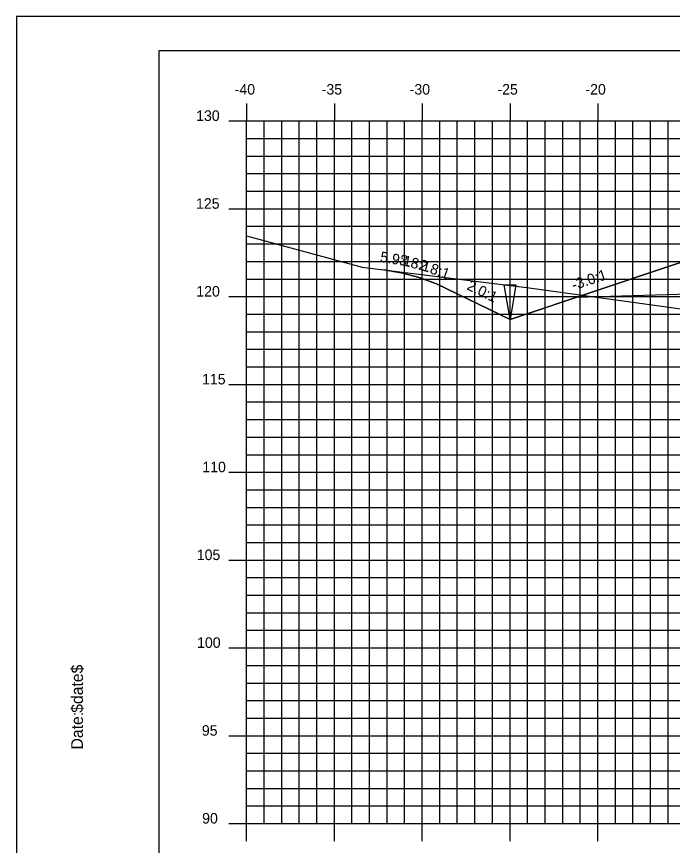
# Model space of a CAD drawing. Extents: x 850598 to 870284, y 366541 to 366651.
# Drawn here: x 862350.9 to 862388.24, y 366603.98 to 366651.17 of the extents above; entities that cross this region are included whole.
import ezdxf

# ---------------------------------------------------------------- set-up
doc = ezdxf.new("R2010")
doc.units = 0
for name, color, linetype in [('ANNOTATION', 7, 'Continuous'), ('BORDER', 7, 'Continuous'), ('D_Drainage_Ditch_Line', 7, 'Continuous'), ('D_Roadway_Centerline', 7, 'Continuous'), ('D_Roadway_SlopeLines', 7, 'Continuous'), ('D_Roadway_SubGrade', 7, 'Continuous'), ('H_V ANNOTATION', 7, 'Continuous'), ('MAJOR', 7, 'Continuous'), ('MINOR', 7, 'Continuous'), ('PLOT BOUNDARY', 7, 'Continuous'), ('S_Roadway_Centerline', 7, 'Continuous')]:
    doc.layers.add(name, color=color, linetype=linetype)

msp = doc.modelspace()

# ---------------------------------------------------------------- linework, layer by layer
at = {"layer": 'BORDER'}
for p, q in [((862518.994, 366649.225), (862358.994, 366649.225)), ((862358.994, 366649.225), (862358.994, 366544.225))]:
    msp.add_line(p, q, dxfattribs=at)
at = {"layer": 'D_Drainage_Ditch_Line'}
msp.add_line((862378.994, 366635.23), (862378.994, 366641.474), dxfattribs=at)
msp.add_lwpolyline([(862378.666, 366635.887), (862379.322, 366635.887), (862378.994, 366633.918)], close=True, dxfattribs=at)
at = {"layer": 'D_Roadway_Centerline'}
msp.add_lwpolyline([(862371.816, 366636.754), (862372.816, 366636.583), (862373.816, 366636.319), (862374.816, 366635.96), (862378.994, 366633.918), (862382.796, 366635.186), (862388.994, 366637.252), (862392.994, 366637.492), (862403.994, 366637.822), (862414.994, 366638.086), (862418.994, 366637.862), (862420.994, 366637.75), (862427.073, 366635.723), (862471.554, 366623.225), (862483.047, 366619.996), (862492.909, 366617.225), (862496.909, 366617.225)], dxfattribs=at)
at = {"layer": 'D_Roadway_SlopeLines'}
for points in [[(862392.994, 366637.492), (862388.994, 366637.252), (862378.994, 366633.918)], [(862378.994, 366633.918), (862374.816, 366635.96), (862373.816, 366636.319), (862372.816, 366636.583), (862371.816, 366636.754)]]:
    msp.add_lwpolyline(points, dxfattribs=at)
at = {"layer": 'D_Roadway_SubGrade'}
msp.add_lwpolyline([(862392.994, 366636.992), (862391.994, 366636.932), (862391.994, 366637.182), (862388.994, 366637.002), (862388.994, 366637.252), (862382.796, 366635.186), (862392.994, 366635.492)], close=True, dxfattribs=at)
at = {"layer": 'MAJOR'}
for p, q in [((862363.994, 366646.227), (862363.994, 366645.225)), ((862363.994, 366646.227), (862363.994, 366645.225)), ((862368.994, 366646.227), (862368.994, 366645.225)), ((862368.994, 366646.227), (862368.994, 366645.225)), ((862373.994, 366646.227), (862373.994, 366645.225)), ((862373.994, 366646.227), (862373.994, 366645.225)), ((862378.994, 366646.227), (862378.994, 366645.225)), ((862378.994, 366646.227), (862378.994, 366645.225)), ((862383.994, 366646.227), (862383.994, 366645.225)), ((862383.994, 366646.227), (862383.994, 366645.225)), ((862362.992, 366645.225), (862363.994, 366645.225)), ((862362.992, 366645.225), (862363.994, 366645.225)), ((862363.994, 366645.225), (862503.994, 366645.225)), ((862363.994, 366605.225), (862363.994, 366645.225)), ((862363.994, 366605.225), (862363.994, 366645.225)), ((862363.994, 366645.225), (862503.994, 366645.225)), ((862363.994, 366645.225), (862503.994, 366645.225)), ((862363.994, 366605.225), (862363.994, 366645.225)), ((862363.994, 366605.225), (862363.994, 366645.225)), ((862363.994, 366645.225), (862503.994, 366645.225)), ((862368.994, 366605.225), (862368.994, 366645.225)), ((862368.994, 366605.225), (862368.994, 366645.225)), ((862373.994, 366605.225), (862373.994, 366645.225)), ((862373.994, 366605.225), (862373.994, 366645.225)), ((862378.994, 366605.225), (862378.994, 366645.225)), ((862378.994, 366605.225), (862378.994, 366645.225)), ((862383.994, 366605.225), (862383.994, 366645.225)), ((862383.994, 366605.225), (862383.994, 366645.225)), ((862362.992, 366640.225), (862363.994, 366640.225)), ((862362.992, 366640.225), (862363.994, 366640.225)), ((862363.994, 366640.225), (862503.994, 366640.225)), ((862363.994, 366640.225), (862503.994, 366640.225)), ((862362.992, 366635.225), (862363.994, 366635.225)), ((862362.992, 366635.225), (862363.994, 366635.225)), ((862363.994, 366635.225), (862503.994, 366635.225)), ((862363.994, 366635.225), (862503.994, 366635.225)), ((862362.992, 366630.225), (862363.994, 366630.225)), ((862362.992, 366630.225), (862363.994, 366630.225)), ((862363.994, 366630.225), (862503.994, 366630.225)), ((862363.994, 366630.225), (862503.994, 366630.225)), ((862362.992, 366625.225), (862363.994, 366625.225)), ((862362.992, 366625.225), (862363.994, 366625.225)), ((862363.994, 366625.225), (862503.994, 366625.225)), ((862363.994, 366625.225), (862503.994, 366625.225)), ((862362.992, 366620.225), (862363.994, 366620.225)), ((862362.992, 366620.225), (862363.994, 366620.225)), ((862363.994, 366620.225), (862503.994, 366620.225)), ((862363.994, 366620.225), (862503.994, 366620.225)), ((862362.992, 366615.225), (862363.994, 366615.225)), ((862362.992, 366615.225), (862363.994, 366615.225)), ((862363.994, 366615.225), (862503.994, 366615.225)), ((862363.994, 366615.225), (862503.994, 366615.225)), ((862362.992, 366610.225), (862363.994, 366610.225)), ((862362.992, 366610.225), (862363.994, 366610.225)), ((862363.994, 366610.225), (862503.994, 366610.225)), ((862363.994, 366610.225), (862503.994, 366610.225)), ((862362.992, 366605.225), (862363.994, 366605.225)), ((862362.992, 366605.225), (862363.994, 366605.225)), ((862363.994, 366605.225), (862503.994, 366605.225)), ((862363.994, 366605.225), (862503.994, 366605.225)), ((862363.994, 366604.223), (862363.994, 366605.225)), ((862363.994, 366605.225), (862503.994, 366605.225)), ((862363.994, 366605.225), (862503.994, 366605.225)), ((862363.994, 366604.223), (862363.994, 366605.225)), ((862368.994, 366604.223), (862368.994, 366605.225)), ((862368.994, 366604.223), (862368.994, 366605.225)), ((862373.994, 366604.223), (862373.994, 366605.225)), ((862373.994, 366604.223), (862373.994, 366605.225)), ((862378.994, 366604.223), (862378.994, 366605.225)), ((862378.994, 366604.223), (862378.994, 366605.225)), ((862383.994, 366604.223), (862383.994, 366605.225)), ((862383.994, 366604.223), (862383.994, 366605.225))]:
    msp.add_line(p, q, dxfattribs=at)
at = {"layer": 'MINOR'}
for p, q in [((862364.994, 366605.225), (862364.994, 366645.225)), ((862364.994, 366605.225), (862364.994, 366645.225)), ((862365.994, 366605.225), (862365.994, 366645.225)), ((862365.994, 366605.225), (862365.994, 366645.225)), ((862366.994, 366605.225), (862366.994, 366645.225)), ((862366.994, 366605.225), (862366.994, 366645.225)), ((862367.994, 366605.225), (862367.994, 366645.225)), ((862367.994, 366605.225), (862367.994, 366645.225)), ((862369.994, 366605.225), (862369.994, 366645.225)), ((862369.994, 366605.225), (862369.994, 366645.225)), ((862370.994, 366605.225), (862370.994, 366645.225)), ((862370.994, 366605.225), (862370.994, 366645.225)), ((862371.994, 366605.225), (862371.994, 366645.225)), ((862371.994, 366605.225), (862371.994, 366645.225)), ((862372.994, 366605.225), (862372.994, 366645.225)), ((862372.994, 366605.225), (862372.994, 366645.225)), ((862374.994, 366605.225), (862374.994, 366645.225)), ((862374.994, 366605.225), (862374.994, 366645.225)), ((862375.994, 366605.225), (862375.994, 366645.225)), ((862375.994, 366605.225), (862375.994, 366645.225)), ((862376.994, 366605.225), (862376.994, 366645.225)), ((862376.994, 366605.225), (862376.994, 366645.225)), ((862377.994, 366605.225), (862377.994, 366645.225)), ((862377.994, 366605.225), (862377.994, 366645.225)), ((862379.994, 366605.225), (862379.994, 366645.225)), ((862379.994, 366605.225), (862379.994, 366645.225)), ((862380.994, 366605.225), (862380.994, 366645.225)), ((862380.994, 366605.225), (862380.994, 366645.225)), ((862381.994, 366605.225), (862381.994, 366645.225)), ((862381.994, 366605.225), (862381.994, 366645.225)), ((862382.994, 366605.225), (862382.994, 366645.225)), ((862382.994, 366605.225), (862382.994, 366645.225)), ((862384.994, 366605.225), (862384.994, 366645.225)), ((862384.994, 366605.225), (862384.994, 366645.225)), ((862385.994, 366605.225), (862385.994, 366645.225)), ((862385.994, 366605.225), (862385.994, 366645.225)), ((862386.994, 366605.225), (862386.994, 366645.225)), ((862386.994, 366605.225), (862386.994, 366645.225)), ((862387.994, 366605.225), (862387.994, 366645.225)), ((862387.994, 366605.225), (862387.994, 366645.225)), ((862363.994, 366644.225), (862503.994, 366644.225)), ((862363.994, 366644.225), (862364.996, 366644.225)), ((862363.994, 366644.225), (862503.994, 366644.225)), ((862363.994, 366644.225), (862364.996, 366644.225)), ((862363.994, 366643.225), (862503.994, 366643.225)), ((862363.994, 366643.225), (862364.996, 366643.225)), ((862363.994, 366643.225), (862503.994, 366643.225)), ((862363.994, 366643.225), (862364.996, 366643.225)), ((862363.994, 366642.225), (862503.994, 366642.225)), ((862363.994, 366642.225), (862364.996, 366642.225)), ((862363.994, 366642.225), (862503.994, 366642.225)), ((862363.994, 366642.225), (862364.996, 366642.225)), ((862363.994, 366641.225), (862503.994, 366641.225)), ((862363.994, 366641.225), (862364.996, 366641.225)), ((862363.994, 366641.225), (862503.994, 366641.225)), ((862363.994, 366641.225), (862364.996, 366641.225)), ((862363.994, 366639.225), (862503.994, 366639.225)), ((862363.994, 366639.225), (862364.996, 366639.225)), ((862363.994, 366639.225), (862503.994, 366639.225)), ((862363.994, 366639.225), (862364.996, 366639.225)), ((862363.994, 366638.225), (862503.994, 366638.225)), ((862363.994, 366638.225), (862364.996, 366638.225)), ((862363.994, 366638.225), (862503.994, 366638.225)), ((862363.994, 366638.225), (862364.996, 366638.225)), ((862363.994, 366637.225), (862503.994, 366637.225)), ((862363.994, 366637.225), (862364.996, 366637.225)), ((862363.994, 366637.225), (862503.994, 366637.225)), ((862363.994, 366637.225), (862364.996, 366637.225)), ((862363.994, 366636.225), (862503.994, 366636.225)), ((862363.994, 366636.225), (862364.996, 366636.225)), ((862363.994, 366636.225), (862503.994, 366636.225)), ((862363.994, 366636.225), (862364.996, 366636.225)), ((862363.994, 366634.225), (862503.994, 366634.225)), ((862363.994, 366634.225), (862364.996, 366634.225)), ((862363.994, 366634.225), (862503.994, 366634.225)), ((862363.994, 366634.225), (862364.996, 366634.225)), ((862363.994, 366633.225), (862503.994, 366633.225)), ((862363.994, 366633.225), (862364.996, 366633.225)), ((862363.994, 366633.225), (862503.994, 366633.225)), ((862363.994, 366633.225), (862364.996, 366633.225)), ((862363.994, 366632.225), (862503.994, 366632.225)), ((862363.994, 366632.225), (862364.996, 366632.225)), ((862363.994, 366632.225), (862503.994, 366632.225)), ((862363.994, 366632.225), (862364.996, 366632.225)), ((862363.994, 366631.225), (862503.994, 366631.225)), ((862363.994, 366631.225), (862364.996, 366631.225)), ((862363.994, 366631.225), (862503.994, 366631.225)), ((862363.994, 366631.225), (862364.996, 366631.225)), ((862363.994, 366629.225), (862503.994, 366629.225)), ((862363.994, 366629.225), (862364.996, 366629.225)), ((862363.994, 366629.225), (862503.994, 366629.225)), ((862363.994, 366629.225), (862364.996, 366629.225)), ((862363.994, 366628.225), (862503.994, 366628.225)), ((862363.994, 366628.225), (862364.996, 366628.225)), ((862363.994, 366628.225), (862503.994, 366628.225)), ((862363.994, 366628.225), (862364.996, 366628.225)), ((862363.994, 366627.225), (862503.994, 366627.225)), ((862363.994, 366627.225), (862364.996, 366627.225)), ((862363.994, 366627.225), (862503.994, 366627.225)), ((862363.994, 366627.225), (862364.996, 366627.225)), ((862363.994, 366626.225), (862503.994, 366626.225)), ((862363.994, 366626.225), (862364.996, 366626.225)), ((862363.994, 366626.225), (862503.994, 366626.225)), ((862363.994, 366626.225), (862364.996, 366626.225)), ((862363.994, 366624.225), (862503.994, 366624.225)), ((862363.994, 366624.225), (862364.996, 366624.225)), ((862363.994, 366624.225), (862503.994, 366624.225)), ((862363.994, 366624.225), (862364.996, 366624.225)), ((862363.994, 366623.225), (862503.994, 366623.225)), ((862363.994, 366623.225), (862364.996, 366623.225)), ((862363.994, 366623.225), (862503.994, 366623.225)), ((862363.994, 366623.225), (862364.996, 366623.225)), ((862363.994, 366622.225), (862503.994, 366622.225)), ((862363.994, 366622.225), (862364.996, 366622.225)), ((862363.994, 366622.225), (862503.994, 366622.225)), ((862363.994, 366622.225), (862364.996, 366622.225)), ((862363.994, 366621.225), (862503.994, 366621.225)), ((862363.994, 366621.225), (862364.996, 366621.225)), ((862363.994, 366621.225), (862503.994, 366621.225)), ((862363.994, 366621.225), (862364.996, 366621.225)), ((862363.994, 366619.225), (862503.994, 366619.225)), ((862363.994, 366619.225), (862364.996, 366619.225)), ((862363.994, 366619.225), (862503.994, 366619.225)), ((862363.994, 366619.225), (862364.996, 366619.225)), ((862363.994, 366618.225), (862503.994, 366618.225)), ((862363.994, 366618.225), (862364.996, 366618.225)), ((862363.994, 366618.225), (862503.994, 366618.225)), ((862363.994, 366618.225), (862364.996, 366618.225)), ((862363.994, 366617.225), (862503.994, 366617.225)), ((862363.994, 366617.225), (862364.996, 366617.225)), ((862363.994, 366617.225), (862503.994, 366617.225)), ((862363.994, 366617.225), (862364.996, 366617.225)), ((862363.994, 366616.225), (862503.994, 366616.225)), ((862363.994, 366616.225), (862364.996, 366616.225)), ((862363.994, 366616.225), (862503.994, 366616.225)), ((862363.994, 366616.225), (862364.996, 366616.225)), ((862363.994, 366614.225), (862503.994, 366614.225)), ((862363.994, 366614.225), (862364.996, 366614.225)), ((862363.994, 366614.225), (862503.994, 366614.225)), ((862363.994, 366614.225), (862364.996, 366614.225)), ((862363.994, 366613.225), (862503.994, 366613.225)), ((862363.994, 366613.225), (862364.996, 366613.225)), ((862363.994, 366613.225), (862503.994, 366613.225)), ((862363.994, 366613.225), (862364.996, 366613.225)), ((862363.994, 366612.225), (862503.994, 366612.225)), ((862363.994, 366612.225), (862364.996, 366612.225)), ((862363.994, 366612.225), (862503.994, 366612.225)), ((862363.994, 366612.225), (862364.996, 366612.225)), ((862363.994, 366611.225), (862503.994, 366611.225)), ((862363.994, 366611.225), (862364.996, 366611.225)), ((862363.994, 366611.225), (862503.994, 366611.225)), ((862363.994, 366611.225), (862364.996, 366611.225)), ((862363.994, 366609.225), (862503.994, 366609.225)), ((862363.994, 366609.225), (862364.996, 366609.225)), ((862363.994, 366609.225), (862503.994, 366609.225)), ((862363.994, 366609.225), (862364.996, 366609.225)), ((862363.994, 366608.225), (862503.994, 366608.225)), ((862363.994, 366608.225), (862364.996, 366608.225)), ((862363.994, 366608.225), (862503.994, 366608.225)), ((862363.994, 366608.225), (862364.996, 366608.225)), ((862363.994, 366607.225), (862503.994, 366607.225)), ((862363.994, 366607.225), (862364.996, 366607.225)), ((862363.994, 366607.225), (862503.994, 366607.225)), ((862363.994, 366607.225), (862364.996, 366607.225)), ((862363.994, 366606.225), (862503.994, 366606.225)), ((862363.994, 366606.225), (862364.996, 366606.225)), ((862363.994, 366606.225), (862503.994, 366606.225)), ((862363.994, 366606.225), (862364.996, 366606.225))]:
    msp.add_line(p, q, dxfattribs=at)
at = {"layer": 'PLOT BOUNDARY'}
msp.add_lwpolyline([(862350.901, 366541.166), (862520.901, 366541.166), (862520.901, 366651.166), (862350.901, 366651.166)], close=True, dxfattribs=at)
at = {"layer": 'S_Roadway_Centerline'}
msp.add_lwpolyline([(862363.994, 366638.69), (862370.57, 366636.908), (862380.09, 366635.731), (862401.883, 366632.715)], dxfattribs=at)

# ---------------------------------------------------------------- texts
at = {"layer": 'ANNOTATION'}
for s, rotation, p in [('5.9:1', 350.3157, (862371.565, 366637.211)), ('3.8:1', 345.1711, (862372.645, 366637.063)), ('2.8:1', 340.2594, (862373.756, 366636.803)), ('-3.0:1', 18.4348, (862382.615, 366635.579)), ('2.0:1', 333.9535, (862376.487, 366635.656))]:
    msp.add_text(s, height=0.6, rotation=rotation, dxfattribs=at).set_placement(p)
at = {"layer": 'BORDER'}
for s, p in [('$date$', (862354.679, 366611.53)), ('Date:', (862354.679, 366609.442))]:
    msp.add_text(s, height=0.6696, rotation=90, dxfattribs=at).set_placement(p)
at = {"layer": 'H_V ANNOTATION'}
for s, p in [('-40', (862363.32, 366646.725)), ('-35', (862368.274, 366646.725)), ('-30', (862373.282, 366646.725)), ('-25', (862378.279, 366646.725)), ('-20', (862383.287, 366646.725)), ('130', (862361.124, 366645.225)), ('125', (862361.118, 366640.225)), ('120', (862361.134, 366635.225)), ('115', (862361.461, 366630.225)), ('110', (862361.477, 366625.225)), ('105', (862361.161, 366620.225)), ('100', (862361.177, 366615.225)), ('95', (862361.45, 366610.225)), ('90', (862361.466, 366605.225))]:
    msp.add_text(s, height=0.6, dxfattribs=at).set_placement(p)

doc.saveas('drawing.dxf')
